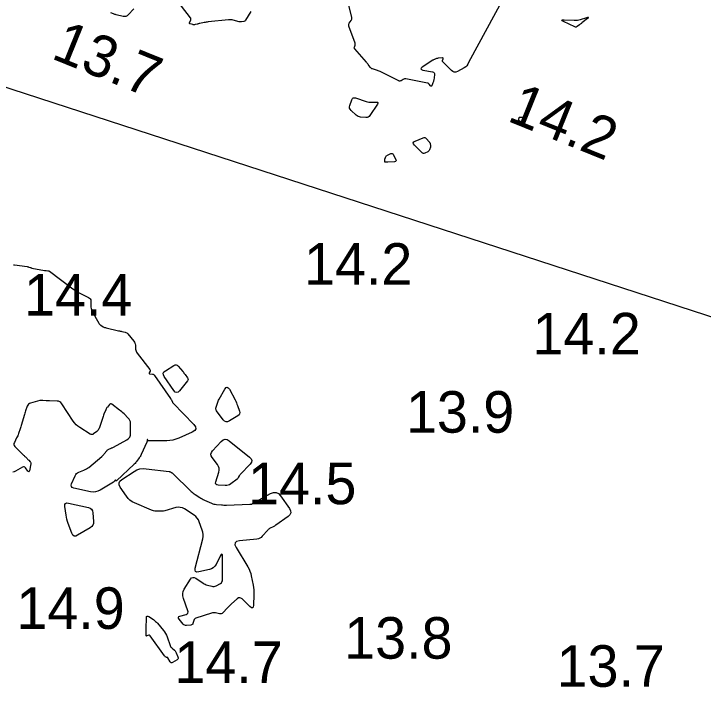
# Model space of a CAD drawing. Extents: x 3040093 to 3056816, y 408076 to 509144.
# Drawn here: x 3043740.8 to 3043823.6, y 438583.8 to 438667 of the extents above; entities that cross this region are included whole.
import ezdxf

# ---------------------------------------------------------------- set-up
doc = ezdxf.new("R2010")
doc.units = 0
for name, color, linetype in [('V-ANNO-TEXT', 7, 'Continuous'), ('V-CHAN-CONT-EL15', 7, 'Continuous'), ('V-TOPO-SOUN-0810', 7, 'Continuous')]:
    doc.layers.add(name, color=color, linetype=linetype)

msp = doc.modelspace()

# ---------------------------------------------------------------- linework, layer by layer
at = {"layer": 'V-ANNO-TEXT'}
msp.add_line((3042957.419, 438912.824), (3044893.219, 438282.936), dxfattribs=at)
at = {"layer": 'V-CHAN-CONT-EL15'}
for points in [[(3043802.706, 438674.589), (3043795.46, 438661.185), (3043795.376, 438660.98), (3043795.258, 438660.803), (3043795.106, 438660.655), (3043794.921, 438660.535), (3043794.11, 438660.11), (3043793.913, 438660.038), (3043793.726, 438660.033), (3043793.549, 438660.095), (3043793.384, 438660.224), (3043792.381, 438661.244), (3043792.348, 438661.285), (3043792.33, 438661.33), (3043792.324, 438661.378), (3043792.333, 438661.43), (3043792.393, 438661.645), (3043792.399, 438661.692), (3043792.387, 438661.724), (3043792.358, 438661.741), (3043792.311, 438661.745), (3043791.846, 438661.711), (3043791.783, 438661.705), (3043791.721, 438661.694), (3043791.66, 438661.678), (3043791.6, 438661.659), (3043791.361, 438661.571), (3043791.302, 438661.548), (3043791.245, 438661.521), (3043791.189, 438661.491), (3043791.135, 438661.458), (3043789.888, 438660.642), (3043789.739, 438660.52), (3043789.702, 438660.419), (3043789.775, 438660.34), (3043789.959, 438660.283), (3043791.124, 438660.057), (3043791.24, 438660.017), (3043791.317, 438659.949), (3043791.356, 438659.854), (3043791.356, 438659.732), (3043791.266, 438659.083), (3043791.251, 438658.999), (3043791.231, 438658.917), (3043791.205, 438658.836), (3043791.173, 438658.757), (3043791.016, 438658.402), (3043790.989, 438658.358), (3043790.958, 438658.34), (3043790.924, 438658.35), (3043790.887, 438658.387), (3043790.731, 438658.587), (3043790.689, 438658.633), (3043790.641, 438658.669), (3043790.588, 438658.695), (3043790.528, 438658.712), (3043787.896, 438659.223), (3043787.819, 438659.231), (3043787.745, 438659.225), (3043787.673, 438659.205), (3043787.604, 438659.17), (3043787.333, 438659.005), (3043787.264, 438658.973), (3043787.195, 438658.961), (3043787.126, 438658.967), (3043787.055, 438658.993), (3043784.912, 438660.069), (3043784.81, 438660.117), (3043784.706, 438660.161), (3043784.601, 438660.2), (3043784.494, 438660.235), (3043783.899, 438660.415), (3043783.873, 438660.424), (3043783.847, 438660.436), (3043783.823, 438660.45), (3043783.8, 438660.466), (3043783.711, 438660.537), (3043783.69, 438660.555), (3043783.67, 438660.574), (3043783.651, 438660.595), (3043783.634, 438660.618), (3043783.384, 438660.966), (3043783.336, 438661.031), (3043783.287, 438661.095), (3043783.236, 438661.157), (3043783.183, 438661.219), (3043781.768, 438662.82), (3043781.733, 438662.87), (3043781.714, 438662.923), (3043781.711, 438662.979), (3043781.723, 438663.039), (3043781.804, 438663.284), (3043781.819, 438663.346), (3043781.824, 438663.407), (3043781.818, 438663.468), (3043781.801, 438663.529), (3043781.074, 438665.562), (3043781.052, 438665.654), (3043781.051, 438665.743), (3043781.073, 438665.83), (3043781.117, 438665.914), (3043781.335, 438666.245), (3043781.38, 438666.329), (3043781.405, 438666.417), (3043781.412, 438666.508), (3043781.399, 438666.603), (3043780.691, 438669.625)], [(3043769.296, 438667.316), (3043768.651, 438666.272), (3043768.611, 438666.219), (3043768.563, 438666.179), (3043768.506, 438666.15), (3043768.441, 438666.133), (3043768.167, 438666.091), (3043768.099, 438666.083), (3043768.031, 438666.083), (3043767.963, 438666.089), (3043767.895, 438666.102), (3043767.161, 438666.283), (3043767.016, 438666.312), (3043766.869, 438666.328), (3043766.722, 438666.332), (3043766.575, 438666.323), (3043764.138, 438666.069), (3043764.022, 438666.055), (3043763.907, 438666.038), (3043763.792, 438666.019), (3043763.677, 438665.996), (3043763.131, 438665.882), (3043763.061, 438665.867), (3043762.992, 438665.851), (3043762.922, 438665.836), (3043762.852, 438665.82), (3043762.573, 438665.755), (3043762.504, 438665.743), (3043762.434, 438665.739), (3043762.364, 438665.744), (3043762.295, 438665.756), (3043761.992, 438665.827), (3043761.932, 438665.851), (3043761.898, 438665.887), (3043761.891, 438665.936), (3043761.91, 438665.998), (3043762.052, 438666.3), (3043762.076, 438666.372), (3043762.079, 438666.442), (3043762.061, 438666.51), (3043762.023, 438666.575), (3043760.266, 438668.873)], [(3043755.226, 438667.645), (3043754.525, 438666.911), (3043754.398, 438666.805), (3043754.257, 438666.74), (3043754.105, 438666.717), (3043753.94, 438666.736), (3043753.073, 438666.936), (3043752.993, 438666.956), (3043752.913, 438666.979), (3043752.835, 438667.005), (3043752.758, 438667.034), (3043752.45, 438667.155)], [(3043740.766, 438636.884), (3043740.797, 438636.879), (3043740.828, 438636.875), (3043740.858, 438636.871), (3043740.889, 438636.866), (3043742.406, 438636.656), (3043742.454, 438636.648), (3043742.502, 438636.637), (3043742.55, 438636.624), (3043742.596, 438636.608), (3043742.782, 438636.539), (3043742.828, 438636.523), (3043742.876, 438636.509), (3043742.923, 438636.497), (3043742.972, 438636.487), (3043744.456, 438636.207), (3043744.508, 438636.198), (3043744.561, 438636.19), (3043744.613, 438636.185), (3043744.666, 438636.181), (3043744.878, 438636.167), (3043744.929, 438636.16), (3043744.978, 438636.146), (3043745.025, 438636.125), (3043745.068, 438636.097), (3043747.872, 438634.004), (3043748.074, 438633.859), (3043748.282, 438633.724), (3043748.495, 438633.598), (3043748.715, 438633.481), (3043749.782, 438632.94), (3043749.897, 438632.863), (3043749.98, 438632.766), (3043750.029, 438632.648), (3043750.045, 438632.51), (3043750.042, 438631.917), (3043750.05, 438631.771), (3043750.076, 438631.629), (3043750.12, 438631.492), (3043750.181, 438631.359), (3043750.996, 438629.859), (3043751.043, 438629.784), (3043751.099, 438629.718), (3043751.164, 438629.66), (3043751.237, 438629.61), (3043751.546, 438629.428), (3043751.624, 438629.386), (3043751.705, 438629.35), (3043751.789, 438629.32), (3043751.875, 438629.296), (3043753.379, 438628.948), (3043753.479, 438628.925), (3043753.578, 438628.902), (3043753.677, 438628.879), (3043753.777, 438628.855), (3043754.174, 438628.761), (3043754.269, 438628.731), (3043754.356, 438628.687), (3043754.434, 438628.629), (3043754.503, 438628.557), (3043755.224, 438627.682), (3043755.296, 438627.581), (3043755.349, 438627.472), (3043755.384, 438627.356), (3043755.4, 438627.232), (3043755.429, 438626.724), (3043755.444, 438626.601), (3043755.478, 438626.484), (3043755.53, 438626.374), (3043755.599, 438626.27), (3043757.155, 438624.268), (3043757.182, 438624.223), (3043757.193, 438624.177), (3043757.19, 438624.13), (3043757.172, 438624.081), (3043757.07, 438623.882), (3043757.055, 438623.837), (3043757.06, 438623.803), (3043757.085, 438623.78), (3043757.13, 438623.768), (3043757.463, 438623.723), (3043757.533, 438623.707), (3043757.596, 438623.678), (3043757.65, 438623.636), (3043757.697, 438623.581), (3043759.622, 438620.81), (3043759.651, 438620.765), (3043759.679, 438620.72), (3043759.705, 438620.673), (3043759.728, 438620.625), (3043759.82, 438620.432), (3043759.844, 438620.385), (3043759.873, 438620.34), (3043759.904, 438620.298), (3043759.94, 438620.259), (3043762.422, 438617.693), (3043762.63, 438617.407), (3043762.669, 438617.155), (3043762.538, 438616.935), (3043762.238, 438616.748), (3043760.608, 438616.029), (3043760.264, 438615.897), (3043759.911, 438615.801), (3043759.55, 438615.742), (3043759.182, 438615.72), (3043757.014, 438615.697), (3043756.982, 438615.7), (3043756.955, 438615.711), (3043756.931, 438615.728), (3043756.911, 438615.753), (3043756.838, 438615.865), (3043756.822, 438615.885), (3043756.811, 438615.89), (3043756.805, 438615.88), (3043756.803, 438615.854), (3043756.804, 438615.705), (3043756.803, 438615.669), (3043756.797, 438615.635), (3043756.788, 438615.601), (3043756.775, 438615.567), (3043756.095, 438614.053), (3043756.044, 438613.948), (3043755.988, 438613.845), (3043755.926, 438613.746), (3043755.859, 438613.65), (3043755.581, 438613.271), (3043755.51, 438613.178), (3043755.434, 438613.089), (3043755.354, 438613.003), (3043755.271, 438612.921), (3043753.133, 438610.919), (3043753.118, 438610.909), (3043753.103, 438610.906), (3043753.09, 438610.912), (3043753.077, 438610.925), (3043753.028, 438610.996), (3043753.016, 438611.009), (3043753.004, 438611.013), (3043752.992, 438611.009), (3043752.98, 438610.996), (3043752.875, 438610.843), (3043752.852, 438610.814), (3043752.827, 438610.787), (3043752.798, 438610.763), (3043752.767, 438610.742), (3043751.186, 438609.788), (3043750.906, 438609.652), (3043750.618, 438609.575), (3043750.319, 438609.556), (3043750.011, 438609.596), (3043747.997, 438610.04), (3043747.812, 438610.11), (3043747.707, 438610.22), (3043747.68, 438610.37), (3043747.733, 438610.56), (3043748.153, 438611.515), (3043748.231, 438611.656), (3043748.332, 438611.774), (3043748.454, 438611.869), (3043748.599, 438611.941), (3043749.221, 438612.184), (3043749.373, 438612.25), (3043749.518, 438612.328), (3043749.657, 438612.417), (3043749.788, 438612.519), (3043751.366, 438613.835), (3043751.446, 438613.905), (3043751.522, 438613.979), (3043751.594, 438614.057), (3043751.662, 438614.138), (3043751.966, 438614.518), (3043752.016, 438614.574), (3043752.072, 438614.623), (3043752.133, 438614.664), (3043752.2, 438614.698), (3043752.479, 438614.821), (3043752.548, 438614.852), (3043752.617, 438614.885), (3043752.684, 438614.919), (3043752.751, 438614.955), (3043754.373, 438615.847), (3043754.573, 438615.99), (3043754.716, 438616.167), (3043754.8, 438616.378), (3043754.826, 438616.623), (3043754.814, 438617.832), (3043754.796, 438618.006), (3043754.746, 438618.166), (3043754.665, 438618.313), (3043754.552, 438618.446), (3043754.035, 438618.951), (3043753.904, 438619.075), (3043753.769, 438619.194), (3043753.629, 438619.308), (3043753.486, 438619.418), (3043752.557, 438620.1), (3043752.483, 438620.14), (3043752.412, 438620.148), (3043752.346, 438620.123), (3043752.284, 438620.066), (3043752.042, 438619.775), (3043751.985, 438619.7), (3043751.933, 438619.621), (3043751.888, 438619.539), (3043751.848, 438619.454), (3043751.618, 438618.901), (3043751.568, 438618.78), (3043751.521, 438618.657), (3043751.476, 438618.534), (3043751.433, 438618.41), (3043751.028, 438617.214), (3043750.982, 438617.104), (3043750.921, 438617.004), (3043750.846, 438616.914), (3043750.757, 438616.835), (3043750.371, 438616.538), (3043750.273, 438616.481), (3043750.174, 438616.459), (3043750.073, 438616.471), (3043749.971, 438616.518), (3043748.709, 438617.305), (3043748.476, 438617.468), (3043748.264, 438617.654), (3043748.074, 438617.863), (3043747.907, 438618.094), (3043746.558, 438620.178), (3043746.448, 438620.313), (3043746.317, 438620.41), (3043746.165, 438620.47), (3043745.992, 438620.493), (3043745.095, 438620.514), (3043744.995, 438620.517), (3043744.894, 438620.522), (3043744.794, 438620.528), (3043744.693, 438620.537), (3043744.292, 438620.574), (3043744.193, 438620.579), (3043744.093, 438620.575), (3043743.995, 438620.563), (3043743.897, 438620.541), (3043742.799, 438620.247), (3043742.666, 438620.195), (3043742.556, 438620.118), (3043742.469, 438620.014), (3043742.407, 438619.885), (3043742.205, 438619.316), (3043742.155, 438619.174), (3043742.108, 438619.031), (3043742.062, 438618.887), (3043742.019, 438618.743), (3043741.707, 438617.686), (3043741.665, 438617.547), (3043741.623, 438617.41), (3043741.579, 438617.272), (3043741.535, 438617.135), (3043741.353, 438616.587), (3043741.305, 438616.451), (3043741.252, 438616.317), (3043741.193, 438616.186), (3043741.129, 438616.057), (3043740.85, 438615.522), (3043740.803, 438615.393), (3043740.799, 438615.271), (3043740.839, 438615.155), (3043740.922, 438615.046), (3043741.968, 438613.99), (3043742.02, 438613.939), (3043742.071, 438613.887), (3043742.122, 438613.835), (3043742.173, 438613.784), (3043742.384, 438613.57), (3043742.431, 438613.521), (3043742.479, 438613.473), (3043742.527, 438613.425), (3043742.575, 438613.377), (3043742.768, 438613.186), (3043742.809, 438613.136), (3043742.834, 438613.081), (3043742.843, 438613.021), (3043742.837, 438612.957), (3043742.665, 438612.124), (3043742.635, 438612.033), (3043742.594, 438611.996), (3043742.54, 438612.012), (3043742.475, 438612.082), (3043742.191, 438612.465), (3043742.116, 438612.542), (3043742.033, 438612.58), (3043741.942, 438612.578), (3043741.842, 438612.538), (3043741.002, 438612.057), (3043740.829, 438611.983), (3043740.658, 438611.964)]]:
    msp.add_lwpolyline(points, dxfattribs=at)
for points in [[(3043809.007, 438665.903), (3043808.937, 438665.846), (3043808.866, 438665.79), (3043808.796, 438665.735), (3043808.511, 438665.513), (3043808.438, 438665.47), (3043808.364, 438665.45), (3043808.286, 438665.454), (3043808.206, 438665.481), (3043806.877, 438666.119), (3043806.699, 438666.218), (3043806.649, 438666.286), (3043806.725, 438666.322), (3043806.929, 438666.327), (3043808.146, 438666.273), (3043808.337, 438666.273), (3043808.527, 438666.289), (3043808.714, 438666.322), (3043808.899, 438666.372), (3043809.673, 438666.615), (3043809.8, 438666.647), (3043809.853, 438666.638), (3043809.831, 438666.589), (3043809.736, 438666.5), (3043809.077, 438665.96)], [(3043781.217, 438655.57), (3043781.156, 438655.712), (3043781.143, 438655.865), (3043781.177, 438656.03), (3043781.408, 438656.713), (3043781.48, 438656.855), (3043781.58, 438656.94), (3043781.708, 438656.967), (3043781.864, 438656.937), (3043783.146, 438656.495), (3043783.293, 438656.451), (3043783.443, 438656.422), (3043783.595, 438656.407), (3043783.749, 438656.407), (3043784.369, 438656.434), (3043784.494, 438656.424), (3043784.558, 438656.38), (3043784.562, 438656.302), (3043784.506, 438656.19), (3043783.589, 438654.815), (3043783.493, 438654.703), (3043783.38, 438654.626), (3043783.25, 438654.584), (3043783.103, 438654.578), (3043782.479, 438654.625), (3043782.328, 438654.649), (3043782.188, 438654.696), (3043782.058, 438654.767), (3043781.939, 438654.863), (3043781.325, 438655.441)], [(3043802.074, 438654.295), (3043802.065, 438654.251), (3043802.05, 438654.21), (3043802.026, 438654.171), (3043801.891, 438653.984), (3043801.875, 438653.968), (3043801.858, 438653.96), (3043801.839, 438653.962), (3043801.819, 438653.972), (3043801.736, 438654.029), (3043801.715, 438654.043), (3043801.693, 438654.057), (3043801.672, 438654.071), (3043801.65, 438654.083), (3043801.513, 438654.163), (3043801.487, 438654.183), (3043801.471, 438654.206), (3043801.464, 438654.234), (3043801.466, 438654.266), (3043801.519, 438654.53), (3043801.536, 438654.579), (3043801.564, 438654.613), (3043801.603, 438654.634), (3043801.654, 438654.641), (3043801.951, 438654.64), (3043801.995, 438654.634), (3043802.027, 438654.615), (3043802.048, 438654.584), (3043802.058, 438654.541), (3043802.074, 438654.34)], [(3043790.768, 438651.582), (3043790.795, 438651.537), (3043790.815, 438651.488), (3043790.83, 438651.436), (3043790.878, 438651.225), (3043790.887, 438651.172), (3043790.887, 438651.12), (3043790.879, 438651.068), (3043790.864, 438651.017), (3043790.739, 438650.687), (3043790.707, 438650.62), (3043790.664, 438650.562), (3043790.611, 438650.513), (3043790.547, 438650.474), (3043790.174, 438650.284), (3043790.091, 438650.255), (3043790.012, 438650.253), (3043789.938, 438650.279), (3043789.868, 438650.333), (3043788.937, 438651.259), (3043788.828, 438651.402), (3043788.807, 438651.529), (3043788.873, 438651.639), (3043789.027, 438651.732), (3043790, 438652.151), (3043790.102, 438652.179), (3043790.196, 438652.175), (3043790.282, 438652.137), (3043790.36, 438652.067), (3043790.736, 438651.625)], [(3043786.731, 438649.43), (3043786.718, 438649.345), (3043786.652, 438649.289), (3043786.534, 438649.263), (3043785.728, 438649.199), (3043785.693, 438649.197), (3043785.657, 438649.196), (3043785.622, 438649.196), (3043785.586, 438649.197), (3043785.444, 438649.204), (3043785.412, 438649.21), (3043785.39, 438649.224), (3043785.376, 438649.247), (3043785.371, 438649.278), (3043785.367, 438649.484), (3043785.368, 438649.529), (3043785.375, 438649.574), (3043785.388, 438649.617), (3043785.405, 438649.659), (3043785.525, 438649.904), (3043785.556, 438649.954), (3043785.594, 438649.998), (3043785.639, 438650.033), (3043785.691, 438650.061), (3043786.114, 438650.245), (3043786.198, 438650.268), (3043786.27, 438650.26), (3043786.331, 438650.22), (3043786.381, 438650.149), (3043786.691, 438649.545)], [(3043761.167, 438623.955), (3043761.241, 438623.863), (3043761.312, 438623.769), (3043761.383, 438623.674), (3043761.661, 438623.292), (3043761.713, 438623.197), (3043761.729, 438623.103), (3043761.709, 438623.009), (3043761.653, 438622.916), (3043760.72, 438621.739), (3043760.542, 438621.57), (3043760.367, 438621.518), (3043760.197, 438621.581), (3043760.029, 438621.761), (3043758.863, 438623.439), (3043758.761, 438623.643), (3043758.752, 438623.827), (3043758.834, 438623.993), (3043759.008, 438624.139), (3043760.026, 438624.773), (3043760.173, 438624.838), (3043760.31, 438624.846), (3043760.438, 438624.795), (3043760.557, 438624.687), (3043761.092, 438624.047)], [(3043767.467, 438620.464), (3043767.544, 438620.298), (3043767.614, 438620.129), (3043767.678, 438619.958), (3043767.921, 438619.265), (3043767.954, 438619.102), (3043767.934, 438618.958), (3043767.858, 438618.834), (3043767.729, 438618.729), (3043766.706, 438618.106), (3043766.491, 438618.013), (3043766.294, 438618.007), (3043766.114, 438618.088), (3043765.951, 438618.254), (3043765.168, 438619.317), (3043765.106, 438619.422), (3043765.074, 438619.533), (3043765.07, 438619.648), (3043765.095, 438619.767), (3043765.255, 438620.256), (3043765.298, 438620.376), (3043765.347, 438620.494), (3043765.402, 438620.609), (3043765.464, 438620.722), (3043766.162, 438621.927), (3043766.299, 438622.105), (3043766.434, 438622.163), (3043766.566, 438622.101), (3043766.697, 438621.918), (3043767.384, 438620.628)], [(3043765.934, 438615.828), (3043766.178, 438615.906), (3043766.43, 438615.866), (3043766.692, 438615.71), (3043769.134, 438613.735), (3043769.313, 438613.542), (3043769.382, 438613.342), (3043769.34, 438613.134), (3043769.187, 438612.919), (3043768.019, 438611.694), (3043767.98, 438611.65), (3043767.944, 438611.603), (3043767.912, 438611.555), (3043767.882, 438611.504), (3043767.772, 438611.295), (3043767.742, 438611.244), (3043767.707, 438611.198), (3043767.667, 438611.156), (3043767.623, 438611.118), (3043766.857, 438610.529), (3043766.71, 438610.434), (3043766.552, 438610.369), (3043766.386, 438610.335), (3043766.21, 438610.332), (3043765.354, 438610.387), (3043765.185, 438610.423), (3043765.081, 438610.504), (3043765.044, 438610.63), (3043765.072, 438610.801), (3043765.434, 438611.936), (3043765.484, 438612.182), (3043765.474, 438612.418), (3043765.405, 438612.643), (3043765.275, 438612.858), (3043764.638, 438613.698), (3043764.52, 438613.906), (3043764.487, 438614.111), (3043764.538, 438614.311), (3043764.674, 438614.508), (3043765.7, 438615.634)], [(3043769.505, 438608.188), (3043769.518, 438608.198), (3043769.532, 438608.207), (3043769.546, 438608.215), (3043771.659, 438609.371), (3043772, 438609.5), (3043772.311, 438609.498), (3043772.592, 438609.363), (3043772.841, 438609.096), (3043773.917, 438607.566), (3043774.052, 438607.303), (3043774.07, 438607.059), (3043773.973, 438606.834), (3043773.76, 438606.629), (3043772.293, 438605.571), (3043772.213, 438605.516), (3043772.13, 438605.465), (3043772.046, 438605.417), (3043771.959, 438605.374), (3043771.607, 438605.207), (3043771.522, 438605.161), (3043771.443, 438605.108), (3043771.37, 438605.046), (3043771.303, 438604.977), (3043770.656, 438604.236), (3043770.519, 438604.104), (3043770.365, 438604.004), (3043770.194, 438603.937), (3043770.007, 438603.902), (3043767.908, 438603.698), (3043767.571, 438603.618), (3043767.393, 438603.459), (3043767.371, 438603.22), (3043767.508, 438602.902), (3043768.921, 438600.555), (3043769.058, 438600.302), (3043769.171, 438600.041), (3043769.261, 438599.771), (3043769.327, 438599.492), (3043769.545, 438598.356), (3043769.591, 438598.072), (3043769.622, 438597.786), (3043769.636, 438597.499), (3043769.635, 438597.211), (3043769.593, 438595.947), (3043769.559, 438595.721), (3043769.476, 438595.617), (3043769.345, 438595.636), (3043769.165, 438595.777), (3043768.236, 438596.699), (3043768.087, 438596.81), (3043767.937, 438596.849), (3043767.785, 438596.817), (3043767.631, 438596.714), (3043766.965, 438596.113), (3043766.835, 438595.994), (3043766.708, 438595.872), (3043766.584, 438595.748), (3043766.462, 438595.622), (3043765.902, 438595.031), (3043765.815, 438594.958), (3043765.719, 438594.914), (3043765.614, 438594.898), (3043765.501, 438594.912), (3043765.031, 438595.023), (3043764.913, 438595.043), (3043764.797, 438595.046), (3043764.681, 438595.032), (3043764.566, 438595.002), (3043762.677, 438594.374), (3043762.593, 438594.335), (3043762.525, 438594.282), (3043762.473, 438594.212), (3043762.437, 438594.128), (3043762.324, 438593.758), (3043762.287, 438593.676), (3043762.233, 438593.615), (3043762.162, 438593.576), (3043762.074, 438593.558), (3043761.546, 438593.516), (3043761.431, 438593.519), (3043761.327, 438593.548), (3043761.234, 438593.602), (3043761.151, 438593.682), (3043760.65, 438594.278), (3043760.575, 438594.398), (3043760.568, 438594.497), (3043760.629, 438594.576), (3043760.758, 438594.634), (3043761.485, 438594.846), (3043761.631, 438594.912), (3043761.717, 438595.008), (3043761.743, 438595.135), (3043761.71, 438595.292), (3043761.167, 438596.769), (3043761.094, 438597.058), (3043761.089, 438597.339), (3043761.152, 438597.613), (3043761.282, 438597.88), (3043762.027, 438599.072), (3043762.157, 438599.226), (3043762.304, 438599.3), (3043762.468, 438599.293), (3043762.65, 438599.206), (3043763.561, 438598.594), (3043763.678, 438598.523), (3043763.8, 438598.462), (3043763.926, 438598.411), (3043764.058, 438598.371), (3043764.592, 438598.233), (3043764.724, 438598.211), (3043764.853, 438598.214), (3043764.978, 438598.242), (3043765.101, 438598.295), (3043765.621, 438598.578), (3043765.732, 438598.656), (3043765.811, 438598.754), (3043765.859, 438598.87), (3043765.874, 438599.005), (3043765.868, 438601.792), (3043765.852, 438602.006), (3043765.803, 438602.087), (3043765.722, 438602.037), (3043765.609, 438601.855), (3043765.094, 438600.863), (3043764.948, 438600.639), (3043764.765, 438600.461), (3043764.546, 438600.329), (3043764.292, 438600.244), (3043763.046, 438599.963), (3043762.795, 438599.941), (3043762.636, 438600.01), (3043762.571, 438600.17), (3043762.6, 438600.421), (3043763.492, 438603.946), (3043763.538, 438604.203), (3043763.545, 438604.459), (3043763.513, 438604.712), (3043763.443, 438604.964), (3043763.084, 438605.967), (3043762.977, 438606.205), (3043762.838, 438606.416), (3043762.664, 438606.601), (3043762.458, 438606.759), (3043761.287, 438607.521), (3043761.048, 438607.645), (3043760.801, 438607.712), (3043760.545, 438607.723), (3043760.28, 438607.677), (3043758.925, 438607.304), (3043758.794, 438607.273), (3043758.663, 438607.252), (3043758.53, 438607.241), (3043758.396, 438607.239), (3043757.857, 438607.253), (3043757.723, 438607.263), (3043757.593, 438607.285), (3043757.465, 438607.32), (3043757.34, 438607.366), (3043755.294, 438608.241), (3043755.005, 438608.389), (3043754.747, 438608.573), (3043754.518, 438608.793), (3043754.319, 438609.049), (3043753.583, 438610.144), (3043753.456, 438610.407), (3043753.444, 438610.646), (3043753.548, 438610.862), (3043753.766, 438611.055), (3043755.236, 438612.022), (3043755.581, 438612.209), (3043755.942, 438612.329), (3043756.318, 438612.38), (3043756.711, 438612.363), (3043759.464, 438612.013), (3043759.502, 438612.006), (3043759.539, 438611.997), (3043759.576, 438611.984), (3043759.611, 438611.967), (3043759.749, 438611.896), (3043759.782, 438611.877), (3043759.814, 438611.855), (3043759.845, 438611.832), (3043759.873, 438611.806), (3043762.105, 438609.639), (3043762.223, 438609.531), (3043762.345, 438609.428), (3043762.472, 438609.331), (3043762.604, 438609.241), (3043763.142, 438608.891), (3043763.278, 438608.806), (3043763.417, 438608.727), (3043763.559, 438608.654), (3043763.705, 438608.586), (3043764.557, 438608.209), (3043764.697, 438608.154), (3043764.84, 438608.111), (3043764.986, 438608.08), (3043765.135, 438608.061), (3043765.737, 438608.009), (3043765.888, 438607.999), (3043766.039, 438607.993), (3043766.19, 438607.992), (3043766.341, 438607.996), (3043769.175, 438608.116), (3043769.199, 438608.117), (3043769.224, 438608.117), (3043769.248, 438608.117), (3043769.272, 438608.116), (3043769.384, 438608.112), (3043769.4, 438608.113), (3043769.415, 438608.116), (3043769.429, 438608.123), (3043769.442, 438608.133), (3043769.492, 438608.177)], [(3043750.369, 438605.786), (3043750.297, 438605.574), (3043750.164, 438605.394), (3043749.97, 438605.245), (3043748.459, 438604.351), (3043748.224, 438604.254), (3043748.027, 438604.264), (3043747.868, 438604.382), (3043747.749, 438604.606), (3043747.323, 438605.786), (3043747.241, 438606.033), (3043747.172, 438606.283), (3043747.116, 438606.536), (3043747.074, 438606.793), (3043746.93, 438607.825), (3043746.93, 438608.044), (3043747.003, 438608.185), (3043747.148, 438608.246), (3043747.366, 438608.229), (3043749.75, 438607.703), (3043749.975, 438607.621), (3043750.142, 438607.489), (3043750.25, 438607.305), (3043750.299, 438607.07), (3043750.379, 438606.03)], [(3043760.166, 438590.462), (3043760.226, 438590.389), (3043760.277, 438590.309), (3043760.318, 438590.222), (3043760.516, 438589.745), (3043760.543, 438589.641), (3043760.534, 438589.549), (3043760.488, 438589.469), (3043760.406, 438589.401), (3043759.868, 438589.065), (3043759.784, 438589.029), (3043759.71, 438589.028), (3043759.646, 438589.064), (3043759.59, 438589.136), (3043759.312, 438589.628), (3043759.297, 438589.649), (3043759.278, 438589.665), (3043759.256, 438589.674), (3043759.23, 438589.678), (3043759.111, 438589.682), (3043759.088, 438589.685), (3043759.067, 438589.692), (3043759.047, 438589.703), (3043759.03, 438589.719), (3043758.965, 438589.789), (3043758.948, 438589.806), (3043758.933, 438589.825), (3043758.918, 438589.843), (3043758.904, 438589.863), (3043757.165, 438592.286), (3043757.13, 438592.323), (3043757.09, 438592.344), (3043757.046, 438592.348), (3043756.997, 438592.336), (3043756.79, 438592.254), (3043756.745, 438592.243), (3043756.713, 438592.251), (3043756.695, 438592.278), (3043756.69, 438592.324), (3043756.704, 438592.776), (3043756.707, 438592.87), (3043756.709, 438592.964), (3043756.711, 438593.057), (3043756.713, 438593.151), (3043756.733, 438594.441), (3043756.753, 438594.575), (3043756.806, 438594.644), (3043756.893, 438594.648), (3043757.014, 438594.587), (3043757.565, 438594.213), (3043757.698, 438594.115), (3043757.825, 438594.009), (3043757.943, 438593.894), (3043758.054, 438593.771), (3043758.781, 438592.905), (3043758.914, 438592.732), (3043759.03, 438592.549), (3043759.129, 438592.356), (3043759.212, 438592.153), (3043759.589, 438591.092), (3043759.627, 438591.004), (3043759.675, 438590.923), (3043759.733, 438590.849), (3043759.802, 438590.782), (3043760.097, 438590.529)]]:
    msp.add_lwpolyline(points, close=True, dxfattribs=at)

# ---------------------------------------------------------------- texts
at = {"layer": 'V-TOPO-SOUN-0810'}
for s, p in [('13.7 ', (3043745.139, 438661.739)), ('14.2 ', (3043799.953, 438654.23))]:
    msp.add_text(s, height=5, rotation=338, dxfattribs=at).set_placement(p)
for s, p in [('14.2 ', (3043775.673, 438634.477)), ('14.4 ', (3043742.023, 438630.76)), ('14.2 ', (3043803.141, 438626.098)), ('13.9 ', (3043787.923, 438616.69)), ('14.5 ', (3043768.953, 438608.09)), ('14.9 ', (3043741.103, 438593.1)), ('13.8 ', (3043780.503, 438589.52)), ('14.7 ', (3043760.093, 438586.6)), ('13.7 ', (3043806.033, 438586.14))]:
    msp.add_text(s, height=5, dxfattribs=at).set_placement(p)

doc.saveas('drawing.dxf')
